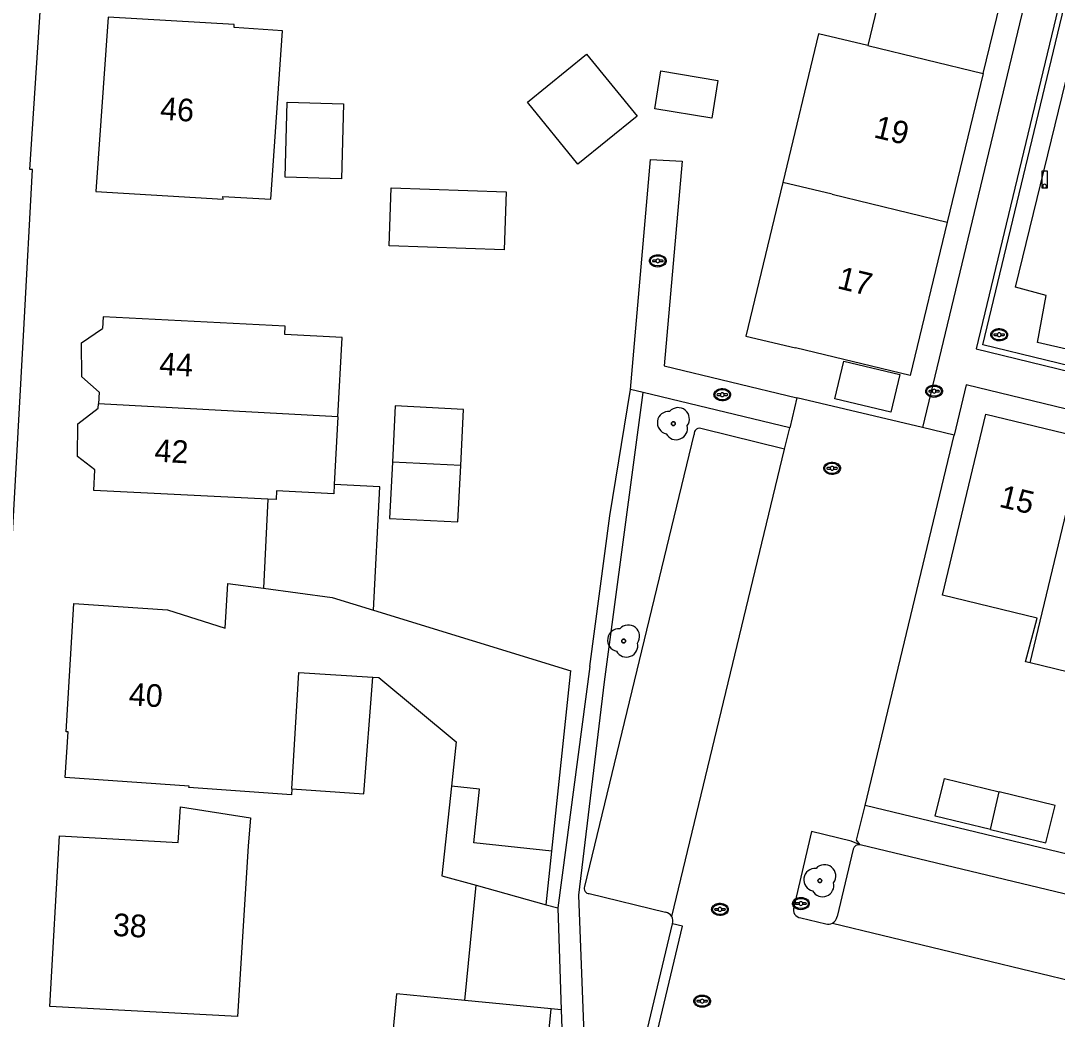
# Model space of a CAD drawing. Extents: x 194485 to 197793, y 468269 to 470822.
# Drawn here: x 194856.3 to 194911.2, y 470356 to 470408.9 of the extents above; entities that cross this region are included whole.
import ezdxf

# ---------------------------------------------------------------- set-up
doc = ezdxf.new("R2010")
doc.units = 0
for name, color, linetype in [('BGT begrenzing pand op maaiveld onder overbouw', 7, 'Continuous'), ('BGT grensvlak gebouwinstallatie plus 1', 7, 'Continuous'), ('BGT grensvlak ondersteunend wegdeel', 7, 'Continuous'), ('BGT grensvlak pand deel overbouw', 7, 'Continuous'), ('BGT grensvlak pand op maaiveld', 7, 'Continuous'), ('BGT grensvlak pand op maaiveld LR', 7, 'Continuous'), ('BGT grensvlak vegetatieobject', 7, 'Continuous'), ('BGT grensvlak wegdeel', 7, 'Continuous'), ('BGT puntobject paal lichtmast', 7, 'Continuous'), ('BGT puntobject put inspectie- rioolput', 7, 'Continuous'), ('BGT puntobject put kolk', 7, 'Continuous'), ('BGT puntobject vegetatieobject boom', 7, 'Continuous'), ('BGT tekst huisnummerreeks', 7, 'Continuous')]:
    doc.layers.add(name, color=color, linetype=linetype)

msp = doc.modelspace()

# ---------------------------------------------------------------- linework, layer by layer
at = {"layer": 'BGT begrenzing pand op maaiveld onder overbouw'}
for p, q in [((194880.613, 470368.177), (194879.122, 470368.336)), ((194880.31, 470365.323), (194880.613, 470368.177)), ((194884.441, 470364.885), (194880.31, 470365.323))]:
    msp.add_line(p, q, dxfattribs=at)
at = {"layer": 'BGT grensvlak gebouwinstallatie plus 1'}
for p, q in [((194875.818, 470396.966), (194875.927, 470400.043)), ((194875.927, 470400.043), (194882.019, 470399.827)), ((194882.019, 470399.827), (194881.911, 470396.751)), ((194881.911, 470396.751), (194875.818, 470396.966)), ((194869.386, 470383.545), (194869.151, 470378.816)), ((194879.832, 470356.977), (194880.43, 470363.084)), ((194884.141, 470362.05), (194884.753, 470361.88)), ((194884.753, 470361.88), (194884.941, 470356.477)), ((194884.941, 470356.477), (194884.4, 470356.53))]:
    msp.add_line(p, q, dxfattribs=at)
for points in [[(194873.4, 470404.492), (194873.296, 470400.514), (194870.303, 470400.592), (194870.407, 470404.57), (194873.4, 470404.492)], [(194874.996, 470377.662), (194875.32, 470384.188), (194872.91, 470384.308)], [(194870.663, 470368.189), (194874.478, 470367.918), (194874.96, 470374.115)]]:
    msp.add_lwpolyline(points, dxfattribs=at)
at = {"layer": 'BGT grensvlak ondersteunend wegdeel'}
for points in [[(194930.073, 470387.26), (194930.659, 470386.031), (194907.294, 470391.723), (194911.827, 470410.605), (194919.092, 470408.857), (194919.666, 470407.748)], [(194930.073, 470387.26), (194910.181, 470391.847), (194910.645, 470394.334), (194909.018, 470394.77), (194912.453, 470408.794), (194915.389, 470408.169), (194915.541, 470408.727), (194919.666, 470407.748)]]:
    msp.add_lwpolyline(points, dxfattribs=at)
at = {"layer": 'BGT grensvlak pand deel overbouw'}
for p, q in [((194879.122, 470368.336), (194878.618, 470363.588)), ((194884.141, 470362.05), (194884.441, 470364.885)), ((194878.618, 470363.588), (194880.43, 470363.084)), ((194880.43, 470363.084), (194884.141, 470362.05))]:
    msp.add_line(p, q, dxfattribs=at)
at = {"layer": 'BGT grensvlak pand op maaiveld'}
for p, q in [((194907.305, 470406.09), (194905.399, 470398.218)), ((194860.446, 470389.215), (194860.412, 470388.598)), ((194860.399, 470388.363), (194860.412, 470388.598)), ((194873.103, 470387.905), (194872.91, 470384.308)), ((194875.99, 470385.505), (194875.841, 470382.522)), ((194867.12, 470376.699), (194867.264, 470379.064)), ((194867.264, 470379.064), (194869.151, 470378.816)), ((194869.151, 470378.816), (194872.801, 470378.337)), ((194872.801, 470378.337), (194874.996, 470377.662)), ((194864.067, 470377.676), (194867.12, 470376.699)), ((194874.996, 470377.662), (194885.455, 470374.445)), ((194884.441, 470364.885), (194885.455, 470374.445)), ((194914.752, 470373.669), (194909.795, 470374.867)), ((194874.96, 470374.115), (194875.267, 470374.096)), ((194875.267, 470374.096), (194879.37, 470370.68)), ((194879.37, 470370.68), (194879.122, 470368.336)), ((194884.4, 470356.53), (194879.832, 470356.977)), ((194883.747, 470349.869), (194884.4, 470356.53))]:
    msp.add_line(p, q, dxfattribs=at)
for points in [[(194907.305, 470406.09), (194909.274, 470414.22), (194903.136, 470415.655), (194901.195, 470407.57)], [(194860.28, 470399.848), (194867.025, 470399.44), (194866.999, 470399.58), (194869.544, 470399.428), (194870.158, 470408.349), (194867.6, 470408.526), (194867.599, 470408.691), (194860.918, 470409.087), (194860.28, 470399.848)], [(194901.195, 470407.57), (194898.569, 470408.2), (194896.679, 470400.323)], [(194885.826, 470401.287), (194883.152, 470404.578), (194886.285, 470407.124), (194888.959, 470403.833), (194885.826, 470401.287)], [(194889.908, 470404.219), (194890.228, 470406.227), (194893.237, 470405.728), (194892.917, 470403.72), (194889.908, 470404.219)], [(194896.679, 470400.323), (194894.724, 470392.179), (194897.349, 470391.549)], [(194905.399, 470398.218), (194903.43, 470390.087), (194897.349, 470391.549)], [(194873.103, 470387.905), (194873.328, 470392.113), (194870.291, 470392.264), (194870.315, 470392.712), (194860.663, 470393.193), (194860.63, 470392.589)], [(194860.446, 470389.215), (194859.528, 470390.018), (194859.519, 470391.817), (194860.63, 470392.589)], [(194899.916, 470390.852), (194902.882, 470390.139), (194902.403, 470388.146), (194899.437, 470388.859), (194899.916, 470390.852)], [(194860.22, 470385.09), (194859.3, 470385.794), (194859.313, 470387.524), (194860.399, 470388.363)], [(194879.615, 470385.317), (194879.764, 470388.293), (194876.139, 470388.487), (194875.99, 470385.505)], [(194909.795, 470374.867), (194909.555, 470374.925), (194910.158, 470377.241), (194905.146, 470378.45), (194907.437, 470388.034), (194912.647, 470386.787)], [(194869.386, 470383.545), (194860.161, 470384.004), (194860.22, 470385.09)], [(194875.841, 470382.522), (194879.467, 470382.342), (194879.615, 470385.317)], [(194872.91, 470384.308), (194872.884, 470383.821), (194869.847, 470383.972), (194869.823, 470383.523), (194869.386, 470383.545)], [(194870.663, 470368.189), (194870.64, 470367.873), (194865.206, 470368.261), (194865.211, 470368.331), (194858.653, 470368.799), (194858.799, 470371.203), (194858.699, 470371.21), (194859.113, 470378.012), (194864.067, 470377.676)], [(194870.663, 470368.189), (194871.038, 470374.354), (194874.96, 470374.115)], [(194907.684, 470366.043), (194904.763, 470366.75), (194905.249, 470368.735), (194908.159, 470368.03)], [(194907.684, 470366.043), (194910.633, 470365.33), (194911.119, 470367.313), (194908.159, 470368.03)], [(194864.629, 470365.351), (194864.759, 470367.229), (194868.462, 470366.657), (194868.347, 470365.148)], [(194868.347, 470365.148), (194867.779, 470356.128), (194857.831, 470356.658), (194858.344, 470365.695), (194864.629, 470365.351)], [(194879.832, 470356.977), (194876.216, 470357.331), (194875.564, 470350.67)]]:
    msp.add_lwpolyline(points, dxfattribs=at)
at = {"layer": 'BGT grensvlak pand op maaiveld LR'}
for p, q in [((194901.195, 470407.57), (194907.305, 470406.09)), ((194899.304, 470399.693), (194896.679, 470400.323)), ((194899.304, 470399.693), (194905.399, 470398.218)), ((194873.103, 470387.905), (194860.412, 470388.598)), ((194909.795, 470374.867), (194912.647, 470386.787)), ((194879.615, 470385.317), (194875.99, 470385.505)), ((194907.684, 470366.043), (194908.159, 470368.03))]:
    msp.add_line(p, q, dxfattribs=at)
at = {"layer": 'BGT grensvlak vegetatieobject'}
for p, q in [((194887.519, 470382.657), (194888.613, 470389.346)), ((194886.456, 470374.676), (194887.519, 470382.657))]:
    msp.add_line(p, q, dxfattribs=at)
for points in [[(194884.355, 470334.627), (194885.874, 470342.369), (194886.426, 470348.29), (194885.873, 470362.551), (194887.231, 470373.861), (194889.283, 470389.185)], [(194886.456, 470374.676), (194884.753, 470361.889), (194884.753, 470361.88)], [(194884.941, 470356.477), (194885.264, 470347.197), (194885.263, 470347.183)]]:
    msp.add_lwpolyline(points, dxfattribs=at)
at = {"layer": 'BGT grensvlak wegdeel'}
for p, q in [((194910.349, 470413.355), (194904.084, 470387.34)), ((194889.283, 470389.185), (194888.613, 470389.346)), ((194897.05, 470387.323), (194889.283, 470389.185)), ((194897.429, 470388.915), (194897.05, 470387.323)), ((194904.084, 470387.34), (194897.429, 470388.915)), ((194896.774, 470386.196), (194892.415, 470387.265)), ((194896.774, 470386.196), (194897.05, 470387.323)), ((194905.763, 470386.937), (194904.084, 470387.34)), ((194891.977, 470386.959), (194886.18, 470363.013)), ((194901.047, 470367.314), (194905.763, 470386.937)), ((194890.795, 470361.425), (194896.774, 470386.196)), ((194934.282, 470357.174), (194900.782, 470365.23)), ((194900.416, 470364.989), (194899.567, 470361.42)), ((194886.427, 470362.639), (194890.475, 470361.654)), ((194897.632, 470361.358), (194898.959, 470361.03)), ((194884.494, 470334.575), (194890.837, 470361.036)), ((194899.315, 470361.078), (194933.715, 470352.746))]:
    msp.add_line(p, q, dxfattribs=at)
for points in [[(194853.258, 470333.887), (194853.7, 470343.312), (194854.234, 470352.633), (194854.484, 470357.451), (194855.993, 470384.206), (194856.466, 470392.843), (194856.918, 470401.003), (194856.77, 470401.008), (194857.485, 470411.807), (194857.632, 470411.804), (194858.088, 470419.887)], [(194920.726, 470406.312), (194919.295, 470409.117), (194911.606, 470410.967), (194906.933, 470391.503), (194931.202, 470385.59), (194928.016, 470391.979)], [(194888.613, 470389.346), (194889.67, 470401.536), (194891.343, 470401.456), (194890.392, 470390.605), (194897.429, 470388.915)], [(194928.054, 470384.357), (194906.402, 470389.593), (194905.763, 470386.937)], [(194939.892, 470368.323), (194937.535, 470358.609), (194917.692, 470363.295), (194901.047, 470367.314)], [(194900.782, 470365.23), (194900.583, 470365.475), (194901.047, 470367.314)], [(194900.782, 470365.23), (194900.315, 470365.425), (194898.211, 470365.923), (194897.267, 470361.921)], [(194885.052, 470334.431), (194891.371, 470360.905), (194890.837, 470361.036)]]:
    msp.add_lwpolyline(points, dxfattribs=at)
for centre, radius, start, end in [((194892.281, 470386.991), 0.305, 63.8561, 186.0225), ((194900.727, 470364.915), 0.32, 80.0744, 166.653), ((194886.422, 470362.904), 0.265, 155.8091, 271.0747), ((194897.67, 470361.783), 0.426, 161.0668, 264.8449), ((194890.383, 470361.187), 0.476, 29.9746, 78.8485), ((194890.375, 470361.183), 0.485, 342.3509, 29.9737), ((194899.073, 470361.52), 0.504, 298.666, 348.5653), ((194899.075, 470361.516), 0.5, 256.6274, 298.7305)]:
    msp.add_arc(centre, radius, start, end, dxfattribs=at)
at = {"layer": 'BGT puntobject paal lichtmast'}
for points in [[(194910.71, 470400.927), (194910.41, 470400.927), (194910.41, 470400.027), (194910.56, 470400.027)], [(194910.56, 470400.027), (194910.71, 470400.027), (194910.71, 470400.927)]]:
    msp.add_lwpolyline(points, dxfattribs=at)
for start, end in [(0, 180), (0, 180), (180, 0), (180, 270), (270, 0)]:
    msp.add_arc((194910.56, 470400.127), 0.1, start, end, dxfattribs=at)
at = {"layer": 'BGT puntobject put inspectie- rioolput'}
for p, q in [((194908.06, 470392.29), (194907.903, 470392.29)), ((194907.903, 470392.215), (194908.06, 470392.215)), ((194908.403, 470392.29), (194908.246, 470392.29)), ((194908.246, 470392.215), (194908.403, 470392.215)), ((194899.204, 470385.212), (194899.047, 470385.212)), ((194899.047, 470385.137), (194899.204, 470385.137)), ((194899.547, 470385.212), (194899.39, 470385.212)), ((194899.39, 470385.137), (194899.547, 470385.137)), ((194893.26, 470361.84), (194893.103, 470361.84)), ((194893.603, 470361.84), (194893.446, 470361.84)), ((194893.103, 470361.764), (194893.26, 470361.764)), ((194893.446, 470361.764), (194893.603, 470361.764)), ((194892.317, 470356.979), (194892.16, 470356.979)), ((194892.16, 470356.904), (194892.317, 470356.904)), ((194892.66, 470356.979), (194892.503, 470356.979)), ((194892.503, 470356.904), (194892.66, 470356.904))]:
    msp.add_line(p, q, dxfattribs=at)
for centre, radius, start, end in [((194907.903, 470392.252), 0.0375, 90, 270), ((194908.153, 470392.252), 0.1, 0, 180), ((194908.153, 470392.252), 0.1, 157.9757, 180), ((194908.153, 470392.252), 0.1, 180, 202.0243), ((194908.153, 470392.252), 0.1, 180, 0), ((194908.153, 470392.252), 0.1, 0, 22.0243), ((194908.153, 470392.252), 0.1, 337.9757, 0), ((194908.403, 470392.252), 0.0375, 270, 90), ((194899.047, 470385.174), 0.0375, 90, 270), ((194899.297, 470385.174), 0.1, 0, 180), ((194899.297, 470385.174), 0.1, 157.9757, 180), ((194899.297, 470385.174), 0.1, 180, 202.0243), ((194899.297, 470385.174), 0.1, 180, 0), ((194899.297, 470385.174), 0.1, 0, 22.0243), ((194899.297, 470385.174), 0.1, 337.9757, 0), ((194899.547, 470385.174), 0.0375, 270, 90), ((194893.103, 470361.802), 0.0375, 90, 270), ((194893.353, 470361.802), 0.1, 0, 180), ((194893.353, 470361.802), 0.1, 157.9757, 180), ((194893.353, 470361.802), 0.1, 180, 202.0243), ((194893.353, 470361.802), 0.1, 180, 0), ((194893.353, 470361.802), 0.1, 0, 22.0243), ((194893.353, 470361.802), 0.1, 337.9757, 0), ((194893.603, 470361.802), 0.0375, 270, 90), ((194892.16, 470356.941), 0.0375, 90, 270), ((194892.41, 470356.941), 0.1, 0, 180), ((194892.41, 470356.941), 0.1, 157.9757, 180), ((194892.41, 470356.941), 0.1, 180, 202.0243), ((194892.41, 470356.941), 0.1, 180, 0), ((194892.41, 470356.941), 0.1, 0, 22.0243), ((194892.41, 470356.941), 0.1, 337.9757, 0), ((194892.66, 470356.941), 0.0375, 270, 90)]:
    msp.add_arc(centre, radius, start, end, dxfattribs=at)
for centre in [(194908.153, 470392.252), (194899.297, 470385.174), (194893.353, 470361.802), (194892.41, 470356.941)]:
    msp.add_ellipse(centre, major_axis=(0.392, 0), ratio=0.689655, dxfattribs=at)
for points in [[(194908.595, 470392.252), (194908.595, 470392.295), (194908.583, 470392.339), (194908.517, 470392.453), (194908.436, 470392.51), (194908.244, 470392.575), (194908.134, 470392.581), (194907.931, 470392.54), (194907.84, 470392.493), (194907.737, 470392.376), (194907.712, 470392.316), (194907.71, 470392.194), (194907.734, 470392.133), (194907.818, 470392.034), (194907.877, 470391.995), (194908.056, 470391.927), (194908.19, 470391.92), (194908.423, 470391.982), (194908.523, 470392.051), (194908.586, 470392.176), (194908.595, 470392.214), (194908.595, 470392.252)], [(194899.739, 470385.174), (194899.739, 470385.217), (194899.727, 470385.261), (194899.661, 470385.375), (194899.58, 470385.432), (194899.388, 470385.497), (194899.278, 470385.503), (194899.075, 470385.462), (194898.984, 470385.415), (194898.881, 470385.298), (194898.856, 470385.238), (194898.854, 470385.116), (194898.878, 470385.055), (194898.962, 470384.956), (194899.021, 470384.917), (194899.2, 470384.849), (194899.334, 470384.842), (194899.567, 470384.904), (194899.667, 470384.973), (194899.73, 470385.098), (194899.739, 470385.136), (194899.739, 470385.174)], [(194893.795, 470361.802), (194893.795, 470361.845), (194893.783, 470361.889), (194893.717, 470362.003), (194893.636, 470362.06), (194893.444, 470362.125), (194893.334, 470362.131), (194893.131, 470362.09), (194893.04, 470362.043), (194892.937, 470361.926), (194892.912, 470361.866), (194892.91, 470361.744), (194892.934, 470361.683), (194893.018, 470361.584), (194893.077, 470361.545), (194893.256, 470361.477), (194893.39, 470361.47), (194893.623, 470361.532), (194893.723, 470361.601), (194893.786, 470361.726), (194893.795, 470361.764), (194893.795, 470361.802)], [(194892.852, 470356.941), (194892.852, 470356.984), (194892.84, 470357.028), (194892.774, 470357.142), (194892.693, 470357.199), (194892.501, 470357.264), (194892.391, 470357.27), (194892.188, 470357.229), (194892.097, 470357.182), (194891.994, 470357.065), (194891.969, 470357.005), (194891.967, 470356.883), (194891.991, 470356.822), (194892.075, 470356.723), (194892.134, 470356.684), (194892.313, 470356.616), (194892.447, 470356.609), (194892.68, 470356.671), (194892.78, 470356.74), (194892.843, 470356.865), (194892.852, 470356.903), (194892.852, 470356.941)]]:
    msp.add_open_spline(points, degree=3, dxfattribs=at)
at = {"layer": 'BGT puntobject put kolk'}
for p, q in [((194889.966, 470396.202), (194889.809, 470396.202)), ((194889.809, 470396.127), (194889.966, 470396.127)), ((194890.309, 470396.202), (194890.152, 470396.202)), ((194890.152, 470396.127), (194890.309, 470396.127)), ((194904.61, 470389.296), (194904.453, 470389.296)), ((194904.953, 470389.296), (194904.796, 470389.296)), ((194893.385, 470389.112), (194893.228, 470389.112)), ((194893.228, 470389.038), (194893.385, 470389.038)), ((194893.728, 470389.112), (194893.571, 470389.112)), ((194893.571, 470389.038), (194893.728, 470389.038)), ((194904.453, 470389.221), (194904.61, 470389.221)), ((194904.796, 470389.221), (194904.953, 470389.221)), ((194897.552, 470362.149), (194897.395, 470362.149)), ((194897.395, 470362.074), (194897.552, 470362.074)), ((194897.895, 470362.149), (194897.738, 470362.149)), ((194897.738, 470362.074), (194897.895, 470362.074))]:
    msp.add_line(p, q, dxfattribs=at)
for centre, radius, start, end in [((194889.809, 470396.164), 0.0375, 90, 270), ((194890.059, 470396.164), 0.1, 0, 180), ((194890.059, 470396.164), 0.1, 157.9757, 180), ((194890.059, 470396.164), 0.1, 180, 202.0243), ((194890.059, 470396.164), 0.1, 180, 0), ((194890.059, 470396.164), 0.1, 0, 22.0243), ((194890.059, 470396.164), 0.1, 337.9757, 0), ((194890.309, 470396.164), 0.0375, 270, 90), ((194904.453, 470389.259), 0.0375, 90, 270), ((194904.703, 470389.259), 0.1, 0, 180), ((194904.703, 470389.259), 0.1, 157.9757, 180), ((194904.703, 470389.259), 0.1, 180, 202.0243), ((194904.703, 470389.259), 0.1, 180, 0), ((194904.703, 470389.259), 0.1, 0, 22.0243), ((194904.703, 470389.259), 0.1, 337.9757, 0), ((194904.953, 470389.259), 0.0375, 270, 90), ((194893.228, 470389.075), 0.0375, 90, 270), ((194893.478, 470389.075), 0.1, 0, 180), ((194893.478, 470389.075), 0.1, 157.9757, 180), ((194893.478, 470389.075), 0.1, 180, 202.0243), ((194893.478, 470389.075), 0.1, 180, 0), ((194893.478, 470389.075), 0.1, 0, 22.0243), ((194893.478, 470389.075), 0.1, 337.9757, 0), ((194893.728, 470389.075), 0.0375, 270, 90), ((194897.395, 470362.111), 0.0375, 90, 270), ((194897.645, 470362.111), 0.1, 0, 180), ((194897.645, 470362.111), 0.1, 157.9757, 180), ((194897.645, 470362.111), 0.1, 180, 202.0243), ((194897.645, 470362.111), 0.1, 180, 0), ((194897.645, 470362.111), 0.1, 0, 22.0243), ((194897.645, 470362.111), 0.1, 337.9757, 0), ((194897.895, 470362.111), 0.0375, 270, 90)]:
    msp.add_arc(centre, radius, start, end, dxfattribs=at)
for centre in [(194890.059, 470396.164), (194893.478, 470389.075), (194904.703, 470389.259), (194897.645, 470362.111)]:
    msp.add_ellipse(centre, major_axis=(0.392, 0), ratio=0.689655, dxfattribs=at)
for points in [[(194890.501, 470396.164), (194890.501, 470396.207), (194890.489, 470396.251), (194890.423, 470396.365), (194890.342, 470396.422), (194890.15, 470396.487), (194890.04, 470396.493), (194889.837, 470396.452), (194889.746, 470396.405), (194889.643, 470396.288), (194889.618, 470396.228), (194889.616, 470396.106), (194889.64, 470396.045), (194889.724, 470395.946), (194889.783, 470395.907), (194889.962, 470395.839), (194890.096, 470395.832), (194890.329, 470395.894), (194890.429, 470395.963), (194890.492, 470396.088), (194890.501, 470396.126), (194890.501, 470396.164)], [(194893.92, 470389.075), (194893.92, 470389.118), (194893.908, 470389.162), (194893.842, 470389.276), (194893.761, 470389.333), (194893.569, 470389.398), (194893.459, 470389.404), (194893.256, 470389.363), (194893.165, 470389.316), (194893.062, 470389.199), (194893.037, 470389.139), (194893.035, 470389.017), (194893.059, 470388.956), (194893.143, 470388.857), (194893.202, 470388.818), (194893.381, 470388.75), (194893.515, 470388.743), (194893.748, 470388.805), (194893.848, 470388.874), (194893.911, 470388.999), (194893.92, 470389.037), (194893.92, 470389.075)], [(194905.145, 470389.259), (194905.145, 470389.302), (194905.133, 470389.346), (194905.067, 470389.46), (194904.986, 470389.517), (194904.794, 470389.582), (194904.684, 470389.588), (194904.481, 470389.547), (194904.39, 470389.5), (194904.287, 470389.383), (194904.262, 470389.323), (194904.26, 470389.201), (194904.284, 470389.14), (194904.368, 470389.041), (194904.427, 470389.002), (194904.606, 470388.934), (194904.74, 470388.927), (194904.973, 470388.989), (194905.073, 470389.058), (194905.136, 470389.183), (194905.145, 470389.221), (194905.145, 470389.259)], [(194898.087, 470362.111), (194898.087, 470362.154), (194898.075, 470362.198), (194898.009, 470362.312), (194897.928, 470362.369), (194897.736, 470362.434), (194897.626, 470362.44), (194897.423, 470362.399), (194897.332, 470362.352), (194897.229, 470362.235), (194897.204, 470362.175), (194897.202, 470362.053), (194897.226, 470361.992), (194897.31, 470361.893), (194897.369, 470361.854), (194897.548, 470361.786), (194897.682, 470361.779), (194897.915, 470361.841), (194898.015, 470361.91), (194898.078, 470362.035), (194898.087, 470362.073), (194898.087, 470362.111)]]:
    msp.add_open_spline(points, degree=3, dxfattribs=at)
at = {"layer": 'BGT puntobject vegetatieobject boom'}
for centre in [(194890.884, 470387.54), (194888.246, 470376.023), (194898.644, 470363.322)]:
    msp.add_circle(centre, 0.1, dxfattribs=at)
for centre, radius, start, end in [((194890.634, 470387.59), 0.6, 85.137, 257.7544), ((194891.134, 470387.79), 0.6, 323.5446, 138.4658), ((194890.884, 470387.54), 0.1, 0, 180), ((194891.034, 470387.29), 0.6, 208.5058, 13.8356), ((194890.884, 470387.54), 0.1, 180, 0), ((194887.996, 470376.073), 0.6, 85.137, 257.7544), ((194888.496, 470376.273), 0.6, 323.5446, 138.4658), ((194888.246, 470376.023), 0.1, 0, 180), ((194888.396, 470375.773), 0.6, 208.5058, 13.8356), ((194888.246, 470376.023), 0.1, 180, 0), ((194898.894, 470363.572), 0.6, 323.5446, 138.4658), ((194898.394, 470363.372), 0.6, 85.137, 257.7544), ((194898.794, 470363.072), 0.6, 208.5058, 13.8356), ((194898.644, 470363.322), 0.1, 0, 180), ((194898.644, 470363.322), 0.1, 180, 0)]:
    msp.add_arc(centre, radius, start, end, dxfattribs=at)

# ---------------------------------------------------------------- texts
at = {"layer": 'BGT tekst huisnummerreeks'}
for s, rotation, p in [('46', 356, (194863.655, 470403.656)), ('19', 346.4, (194901.453, 470402.722)), ('17', 346.4, (194899.517, 470394.721)), ('44', 356.9, (194863.61, 470390.126)), ('42', 356.9, (194863.362, 470385.532)), ('15', 346.5, (194908.097, 470383.146)), ('40', 356.5, (194861.998, 470372.616)), ('38', 356.8, (194861.154, 470360.401))]:
    msp.add_text(s, height=1.2, rotation=rotation, dxfattribs=at).set_placement(p)

doc.saveas('drawing.dxf')
